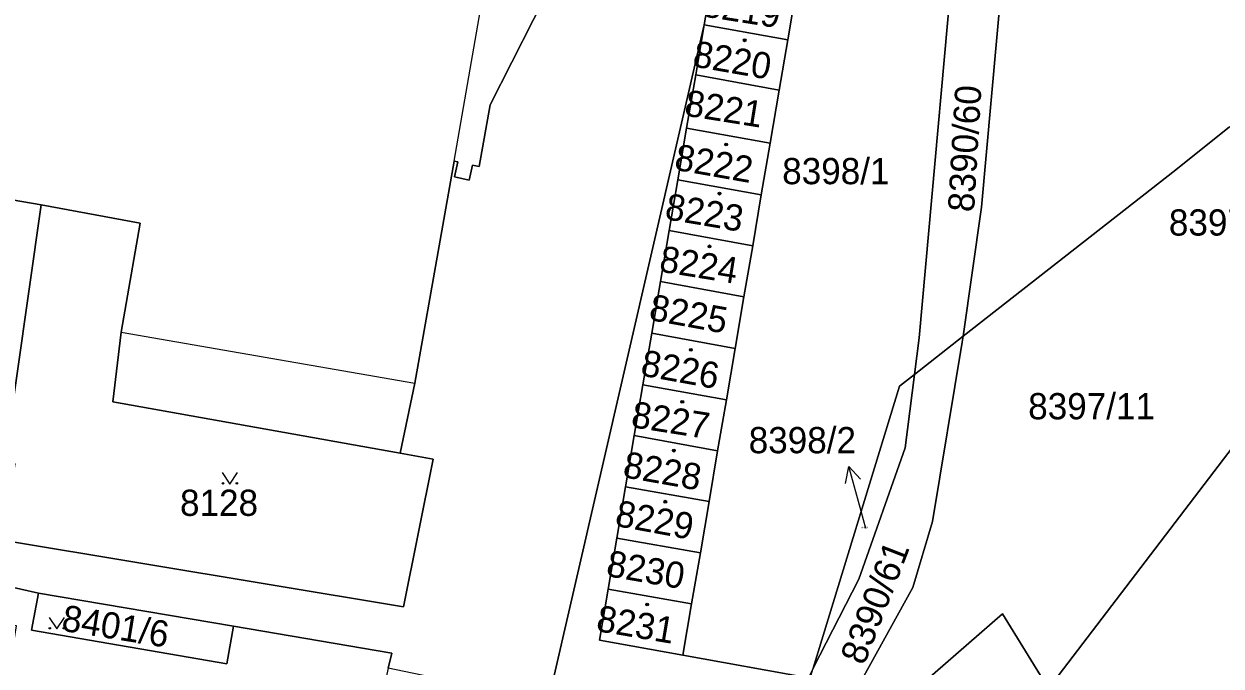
# Model space of a CAD drawing. Extents: x -596233 to -595156, y -1161235 to -1159375.
# Drawn here: x -595729.5 to -595651.9, y -1160265 to -1160223.3 of the extents above; entities that cross this region are included whole.
import ezdxf

# ---------------------------------------------------------------- set-up
doc = ezdxf.new("R2010")
doc.units = 0
for name, color, linetype in [('KN_CAR_KR', 7, 'Continuous'), ('KN_KULTURY', 7, 'Continuous'), ('KN_PARC_CIS_POM', 7, 'Continuous'), ('KN_PARC_CIS_POZ', 7, 'Continuous'), ('KN_PARC_CIS_STAV', 7, 'Continuous'), ('KN_PARC_PLOCHA', 7, 'Continuous'), ('PARC_C_SIPKA', 7, 'Continuous'), ('parcely_l', 7, 'Continuous')]:
    doc.layers.add(name, color=color, linetype=linetype)

msp = doc.modelspace()

# ---------------------------------------------------------------- linework, layer by layer
at = {"layer": 'KN_CAR_KR'}
for points in [[(-595701.62, -1160232.22), (-595694.87, -1160193.33)], [(-595723.19, -1160243.31), (-595704.18, -1160246.61)]]:
    msp.add_lwpolyline(points, dxfattribs=at)
at = {"layer": 'KN_KULTURY'}
for points in [[(-595716.6518, -1160252.4116), (-595716.1518, -1160253.1616), (-595715.6518, -1160252.4116)], [(-595727.8718, -1160261.8016), (-595727.3718, -1160262.5516), (-595726.8718, -1160261.8016)]]:
    msp.add_lwpolyline(points, dxfattribs=at)
for centre, radius in [((-595682.8, -1160224.39), 0.09), ((-595682.8, -1160224.39), 0.0398), ((-595684, -1160231.14), 0.09), ((-595684, -1160231.14), 0.0398), ((-595684.43, -1160234.33), 0.09), ((-595684.43, -1160234.33), 0.0398), ((-595685.08, -1160237.75), 0.09), ((-595685.08, -1160237.75), 0.0398), ((-595686.28, -1160244.46), 0.09), ((-595686.28, -1160244.46), 0.0398), ((-595686.84, -1160247.82), 0.09), ((-595686.84, -1160247.82), 0.0398), ((-595687.39, -1160250.99), 0.09), ((-595687.39, -1160250.99), 0.0398), ((-595716.602, -1160253.1114), 0.05), ((-595715.7026, -1160253.1114), 0.05), ((-595687.94, -1160254.3), 0.09), ((-595687.94, -1160254.3), 0.0398), ((-595689.11, -1160260.97), 0.09), ((-595689.11, -1160260.97), 0.0398), ((-595727.822, -1160262.5014), 0.05), ((-595726.9226, -1160262.5014), 0.05)]:
    msp.add_circle(centre, radius, dxfattribs=at)
at = {"layer": 'KN_PARC_PLOCHA'}
for points in [[(-595662.1, -1160147.42), (-595678.01, -1160185.16), (-595683.6, -1160199.33), (-595681.39, -1160199.77), (-595681.46, -1160200.19), (-595682.04, -1160203.54), (-595682.61, -1160206.87), (-595683.18, -1160210.2), (-595683.74, -1160213.52), (-595684.3, -1160216.82), (-595684.86, -1160220.12), (-595685.42, -1160223.38), (-595695.53, -1160267.25), (-595699.46, -1160266.44), (-595705.89, -1160265.1), (-595705.66, -1160264.11), (-595715.92, -1160262.36), (-595728.55, -1160260.24), (-595732.01, -1160259.46), (-595732.43, -1160261.95), (-595734.51, -1160274.52), (-595781.99, -1160267.46)], [(-595651.39, -1160230), (-595654.85, -1160232.78), (-595668.65, -1160243.58), (-595667.46, -1160235.21), (-595665.85, -1160217.49), (-595662.65, -1160221.05), (-595655.26, -1160214.58), (-595641.68, -1160202.53)], [(-595668.84, -1160214.15), (-595671.5, -1160243.68), (-595671.8, -1160246.05), (-595672.77, -1160246.81), (-595678.36, -1160265.1), (-595678.67, -1160265.71), (-595686.8, -1160264.24), (-595686.24, -1160260.93), (-595685.67, -1160257.61), (-595685.11, -1160254.29), (-595684.55, -1160251), (-595683.98, -1160247.7), (-595683.42, -1160244.36), (-595682.85, -1160241.01), (-595682.28, -1160237.71), (-595681.72, -1160234.41), (-595681.15, -1160231.06), (-595680.57, -1160227.62), (-595680.01, -1160224.36), (-595679.44, -1160221)], [(-595695.08, -1160220.26), (-595699.3, -1160228.57), (-595700.01, -1160232.57), (-595700.43, -1160232.48), (-595700.64, -1160233.45), (-595701.6, -1160233.25), (-595701.39, -1160232.27), (-595701.62, -1160232.22), (-595704.18, -1160246.61), (-595705.12, -1160251.16), (-595723.75, -1160247.83), (-595723.19, -1160243.31), (-595721.96, -1160236.24), (-595728.38, -1160235.05), (-595757.43, -1160230.05), (-595756.24, -1160223.28)], [(-595730.77, -1160256.82), (-595704.91, -1160261.12), (-595702.99, -1160251.54), (-595705.12, -1160251.16), (-595704.18, -1160246.61), (-595701.62, -1160232.22), (-595701.39, -1160232.27), (-595701.6, -1160233.25), (-595700.64, -1160233.45), (-595700.43, -1160232.48), (-595700.01, -1160232.57), (-595699.3, -1160228.57), (-595695.08, -1160220.26)], [(-595757.43, -1160230.05), (-595728.38, -1160235.05), (-595730.76, -1160251.76)]]:
    msp.add_lwpolyline(points, dxfattribs=at)
for points in [[(-595611.84, -1160199.17), (-595663.11, -1160266.4), (-595666.1, -1160261.57), (-595679.19, -1160272.97), (-595679.59, -1160272.6), (-595675.19, -1160265.8), (-595671.91, -1160259.87), (-595670.63, -1160255.59), (-595668.7, -1160243.96), (-595668.65, -1160243.58), (-595654.85, -1160232.78), (-595651.39, -1160230), (-595648.51, -1160231.05), (-595642.42, -1160222.76), (-595636.64, -1160218.1), (-595613.21, -1160197.7)], [(-595598.02, -1160214.57), (-595599.45, -1160216.49), (-595624.75, -1160249.88), (-595632.54, -1160261.41), (-595633.97, -1160264.44), (-595635.1, -1160267.78), (-595635.19, -1160272.54), (-595634.26, -1160276.74), (-595630.06, -1160286.42), (-595628.79, -1160288.18), (-595643.68, -1160297.49), (-595644.7, -1160296.06), (-595652.11, -1160300.18), (-595651.98, -1160299.7), (-595652.14, -1160299.16), (-595657.27, -1160288.17), (-595651.73, -1160284.73), (-595663.11, -1160266.4), (-595611.84, -1160199.17), (-595603.47, -1160208.11)], [(-595665.85, -1160217.49), (-595667.46, -1160235.21), (-595668.65, -1160243.58), (-595671.8, -1160246.05), (-595671.5, -1160243.68), (-595668.84, -1160214.15)], [(-595679.44, -1160221), (-595680.01, -1160224.36), (-595685.42, -1160223.38), (-595684.86, -1160220.12)], [(-595685.97, -1160226.64), (-595686.56, -1160230.08), (-595687.13, -1160233.43), (-595687.69, -1160236.73), (-595688.25, -1160240.03), (-595688.82, -1160243.38), (-595689.39, -1160246.73), (-595689.95, -1160250.01), (-595690.51, -1160253.33), (-595691.08, -1160256.66), (-595691.64, -1160259.96), (-595692.2, -1160263.27), (-595686.8, -1160264.24), (-595678.67, -1160265.71), (-595682.36, -1160271.33), (-595685.06, -1160269.14), (-595694.87, -1160267.39), (-595695.53, -1160267.25), (-595685.42, -1160223.38)], [(-595680.01, -1160224.36), (-595680.57, -1160227.62), (-595685.97, -1160226.64), (-595685.42, -1160223.38)], [(-595680.57, -1160227.62), (-595681.15, -1160231.06), (-595686.56, -1160230.08), (-595685.97, -1160226.64)], [(-595681.15, -1160231.06), (-595681.72, -1160234.41), (-595687.13, -1160233.43), (-595686.56, -1160230.08)], [(-595681.72, -1160234.41), (-595682.28, -1160237.71), (-595687.69, -1160236.73), (-595687.13, -1160233.43)], [(-595705.12, -1160251.16), (-595702.99, -1160251.54), (-595704.91, -1160261.12), (-595730.77, -1160256.82), (-595730.06, -1160251.85), (-595730.76, -1160251.76), (-595728.38, -1160235.05), (-595721.96, -1160236.24), (-595723.19, -1160243.31), (-595723.75, -1160247.83)], [(-595682.28, -1160237.71), (-595682.85, -1160241.01), (-595688.25, -1160240.03), (-595687.69, -1160236.73)], [(-595682.85, -1160241.01), (-595683.42, -1160244.36), (-595688.82, -1160243.38), (-595688.25, -1160240.03)], [(-595683.42, -1160244.36), (-595683.98, -1160247.7), (-595689.39, -1160246.73), (-595688.82, -1160243.38)], [(-595679.59, -1160272.6), (-595680.42, -1160271.85), (-595678.36, -1160265.1), (-595675.41, -1160259.32), (-595672.4, -1160250.8), (-595671.8, -1160246.05), (-595668.65, -1160243.58), (-595668.7, -1160243.96), (-595670.63, -1160255.59), (-595671.91, -1160259.87), (-595675.19, -1160265.8)], [(-595678.36, -1160265.1), (-595672.77, -1160246.81), (-595671.8, -1160246.05), (-595672.4, -1160250.8), (-595675.41, -1160259.32)], [(-595683.98, -1160247.7), (-595684.55, -1160251), (-595689.95, -1160250.01), (-595689.39, -1160246.73)], [(-595684.55, -1160251), (-595685.11, -1160254.29), (-595690.51, -1160253.33), (-595689.95, -1160250.01)], [(-595685.11, -1160254.29), (-595685.67, -1160257.61), (-595691.08, -1160256.66), (-595690.51, -1160253.33)], [(-595685.67, -1160257.61), (-595686.24, -1160260.93), (-595691.64, -1160259.96), (-595691.08, -1160256.66)], [(-595728.55, -1160260.24), (-595729.02, -1160262.63), (-595716.35, -1160264.81), (-595715.92, -1160262.36), (-595705.66, -1160264.11), (-595705.89, -1160265.1), (-595706.33, -1160267.03), (-595721.07, -1160275.35), (-595719.87, -1160279.44), (-595719.06, -1160280), (-595719.62, -1160281.98), (-595716.32, -1160282.73), (-595716.37, -1160283.06), (-595713.44, -1160283.86), (-595709.97, -1160286.25), (-595707.48, -1160287.94), (-595714.29, -1160293.56), (-595740.83, -1160288.87), (-595734.51, -1160274.52), (-595732.01, -1160274.97), (-595729.98, -1160262.34), (-595732.43, -1160261.95), (-595732.01, -1160259.46)], [(-595715.92, -1160262.36), (-595716.35, -1160264.81), (-595729.02, -1160262.63), (-595728.55, -1160260.24)], [(-595686.24, -1160260.93), (-595686.8, -1160264.24), (-595692.2, -1160263.27), (-595691.64, -1160259.96)], [(-595663.11, -1160266.4), (-595670.85, -1160276.55), (-595683.41, -1160292.39), (-595688.26, -1160298.87), (-595694.24, -1160290.1), (-595689.53, -1160285.11), (-595680.87, -1160274.24), (-595679.19, -1160272.97), (-595666.1, -1160261.57)]]:
    msp.add_lwpolyline(points, close=True, dxfattribs=at)
at = {"layer": 'PARC_C_SIPKA'}
for points in [[(-595676.2654, -1160253.1159), (-595676.0503, -1160252.0187), (-595675.3017, -1160252.8491)], [(-595674.94, -1160256.03), (-595675.25, -1160254.91), (-595676.0503, -1160252.0187)]]:
    msp.add_lwpolyline(points, dxfattribs=at)
at = {"layer": 'parcely_l'}
for points in [[(-595692.87, -1160194.46), (-595694.01, -1160200.62), (-595691.9, -1160201.67), (-595696.02, -1160209.69), (-595693.49, -1160211.01), (-595697.39, -1160219.06), (-595695.08, -1160220.26), (-595699.3, -1160228.57), (-595700.01, -1160232.57), (-595700.43, -1160232.48), (-595700.64, -1160233.45), (-595701.6, -1160233.25), (-595701.39, -1160232.27), (-595701.62, -1160232.22), (-595704.18, -1160246.61), (-595705.12, -1160251.16)], [(-595611.84, -1160199.17), (-595663.11, -1160266.4)], [(-595671.8, -1160246.05), (-595671.5, -1160243.68), (-595668.84, -1160214.15)], [(-595665.85, -1160217.49), (-595667.46, -1160235.21), (-595668.65, -1160243.58)], [(-595685.42, -1160223.38), (-595684.86, -1160220.12)], [(-595680.01, -1160224.36), (-595679.44, -1160221)], [(-595695.53, -1160267.25), (-595685.42, -1160223.38)], [(-595685.42, -1160223.38), (-595685.97, -1160226.64)], [(-595680.01, -1160224.36), (-595685.42, -1160223.38)], [(-595680.57, -1160227.62), (-595680.01, -1160224.36)], [(-595685.97, -1160226.64), (-595686.56, -1160230.08)], [(-595685.97, -1160226.64), (-595680.57, -1160227.62)], [(-595681.15, -1160231.06), (-595680.57, -1160227.62)], [(-595668.65, -1160243.58), (-595654.85, -1160232.78), (-595651.39, -1160230)], [(-595728.38, -1160235.05), (-595757.43, -1160230.05)], [(-595686.56, -1160230.08), (-595687.13, -1160233.43)], [(-595681.15, -1160231.06), (-595686.56, -1160230.08)], [(-595681.72, -1160234.41), (-595681.15, -1160231.06)], [(-595687.69, -1160236.73), (-595687.13, -1160233.43)], [(-595687.13, -1160233.43), (-595681.72, -1160234.41)], [(-595681.72, -1160234.41), (-595682.28, -1160237.71)], [(-595705.12, -1160251.16), (-595702.99, -1160251.54), (-595704.91, -1160261.12), (-595730.77, -1160256.82), (-595730.06, -1160251.85), (-595730.76, -1160251.76), (-595728.38, -1160235.05)], [(-595728.38, -1160235.05), (-595721.96, -1160236.24), (-595723.19, -1160243.31), (-595723.75, -1160247.83), (-595705.12, -1160251.16)], [(-595688.25, -1160240.03), (-595687.69, -1160236.73)], [(-595682.28, -1160237.71), (-595687.69, -1160236.73)], [(-595682.28, -1160237.71), (-595682.85, -1160241.01)], [(-595688.25, -1160240.03), (-595688.82, -1160243.38)], [(-595682.85, -1160241.01), (-595688.25, -1160240.03)], [(-595683.42, -1160244.36), (-595682.85, -1160241.01)], [(-595688.82, -1160243.38), (-595689.39, -1160246.73)], [(-595683.42, -1160244.36), (-595688.82, -1160243.38)], [(-595679.59, -1160272.6), (-595675.19, -1160265.8), (-595671.91, -1160259.87), (-595670.63, -1160255.59), (-595668.7, -1160243.96), (-595668.65, -1160243.58)], [(-595668.65, -1160243.58), (-595671.8, -1160246.05)], [(-595683.98, -1160247.7), (-595683.42, -1160244.36)], [(-595671.8, -1160246.05), (-595672.77, -1160246.81), (-595678.36, -1160265.1)], [(-595678.36, -1160265.1), (-595675.41, -1160259.32), (-595672.4, -1160250.8), (-595671.8, -1160246.05)], [(-595689.95, -1160250.01), (-595689.39, -1160246.73)], [(-595689.39, -1160246.73), (-595683.98, -1160247.7)], [(-595683.98, -1160247.7), (-595684.55, -1160251)], [(-595689.95, -1160250.01), (-595690.51, -1160253.33)], [(-595684.55, -1160251), (-595689.95, -1160250.01)], [(-595685.11, -1160254.29), (-595684.55, -1160251)], [(-595690.51, -1160253.33), (-595691.08, -1160256.66)], [(-595685.11, -1160254.29), (-595690.51, -1160253.33)], [(-595685.67, -1160257.61), (-595685.11, -1160254.29)], [(-595691.08, -1160256.66), (-595691.64, -1160259.96)], [(-595691.08, -1160256.66), (-595685.67, -1160257.61)], [(-595686.24, -1160260.93), (-595685.67, -1160257.61)], [(-595732.43, -1160261.95), (-595732.01, -1160259.46), (-595728.55, -1160260.24)], [(-595728.55, -1160260.24), (-595729.02, -1160262.63), (-595716.35, -1160264.81), (-595715.92, -1160262.36)], [(-595728.55, -1160260.24), (-595715.92, -1160262.36)], [(-595686.8, -1160264.24), (-595692.2, -1160263.27), (-595691.64, -1160259.96)], [(-595691.64, -1160259.96), (-595686.24, -1160260.93)], [(-595686.24, -1160260.93), (-595686.8, -1160264.24)], [(-595663.11, -1160266.4), (-595666.1, -1160261.57), (-595679.19, -1160272.97)], [(-595715.92, -1160262.36), (-595705.66, -1160264.11), (-595705.89, -1160265.1)], [(-595678.67, -1160265.71), (-595686.8, -1160264.24)]]:
    msp.add_lwpolyline(points, dxfattribs=at)

# ---------------------------------------------------------------- texts
at = {"layer": 'KN_PARC_CIS_POM'}
msp.add_text('8398/2', height=0.1, dxfattribs=at).set_placement((-595675.2233, -1160256.03))
at = {"layer": 'KN_PARC_CIS_POZ'}
for s, rotation, p in [('8221', 350.926097, (-595686.7676, -1160229.2585)), ('8390/60', 86.575636, (-595667.9385, -1160235.5565)), ('8225', 349.661089, (-595689.066, -1160242.5007)), ('8390/61', 68.80085, (-595675.0591, -1160264.9631)), ('8230', 350.08222, (-595691.8401, -1160259.1032)), ('8401/6', 350.802161, (-595727.1247, -1160262.6501))]:
    msp.add_text(s, height=1.7, rotation=rotation, dxfattribs=at).set_placement(p)
for s, p in [('8398/1', (-595680.3666, -1160233.72)), ('8397/11', (-595664.4266, -1160248.96)), ('8398/2', (-595682.5366, -1160251.16)), ('8128', (-595719.3866, -1160255.22))]:
    msp.add_text(s, height=1.7, dxfattribs=at).set_placement(p)
at = {"layer": 'KN_PARC_CIS_STAV'}
for s, rotation, p in [('8219', 351.074471, (-595685.6189, -1160222.8265)), ('8220', 350.115252, (-595686.2304, -1160226.075)), ('8222', 349.994675, (-595687.4192, -1160232.7685)), ('8223', 350.372342, (-595688.0327, -1160235.9688)), ('8224', 350.757539, (-595688.3962, -1160239.3694)), ('8226', 349.794753, (-595689.6073, -1160246.1078)), ('8227', 351.039007, (-595690.2186, -1160249.4545)), ('8228', 349.969841, (-595690.759, -1160252.6972)), ('8229', 349.550941, (-595691.265, -1160255.8548)), ('8231', 350.391401, (-595692.4829, -1160262.6698))]:
    msp.add_text(s, height=1.7, rotation=rotation, dxfattribs=at).set_placement(p)
msp.add_text('8397/22', height=1.7, dxfattribs=at).set_placement((-595655.3116, -1160237.05))

doc.saveas('drawing.dxf')
